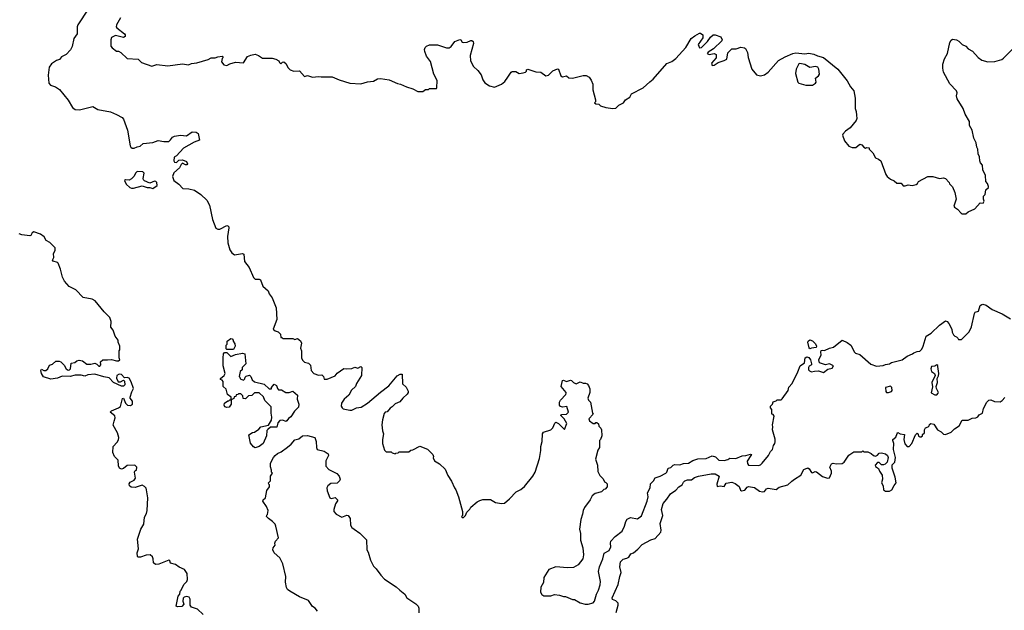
# Model space of a CAD drawing. Extents: x 1933546 to 2138868, y 524910 to 667279.
# Tile 415 of 466: x 2119952 to 2129952, y 564842 to 570838. Entities that reach past the tile are written whole.
import ezdxf

# ---------------------------------------------------------------- set-up
doc = ezdxf.new("R2010")
doc.units = 0

msp = doc.modelspace()

# ---------------------------------------------------------------- linework, layer by layer
at = {"layer": '0CON10XD'}
for points in [[(2120647.5, 570945), (2120542.9, 570785), (2120535.7, 570765), (2120534.6, 570695), (2120502.2, 570647.8), (2120486, 570565), (2120467.5, 570532.5), (2120425, 570486), (2120375, 570460.5), (2120355, 570434.5), (2120325, 570423.1), (2120275, 570388.5), (2120251.9, 570355), (2120241.4, 570275), (2120248.5, 570195), (2120265, 570174.2), (2120315, 570155.7), (2120355, 570130), (2120445, 570020), (2120487.7, 569947.6), (2120515, 569927.5), (2120558.6, 569921.4), (2120695, 569956), (2120745, 569927.5), (2120875, 569901.4), (2120933.9, 569873.9), (2120994.2, 569844.2), (2121007.1, 569827.1), (2121045.7, 569715), (2121075, 569557.5), (2121080, 569545), (2121094.6, 569534.6), (2121115, 569534), (2121145, 569548.8), (2121175.4, 569554.6), (2121207.3, 569582.7), (2121305, 569592.5), (2121357, 569613), (2121415, 569601.2), (2121465, 569602.5), (2121485, 569617.5), (2121503.3, 569645), (2121524.3, 569655.7), (2121585, 569664.2), (2121645, 569660), (2121705, 569698), (2121745, 569696), (2121765, 569682.5), (2121777.5, 569615), (2121725, 569593.3), (2121615.9, 569534.1), (2121545, 569457.5), (2121519.3, 569440.7), (2121516.1, 569406.1), (2121525, 569390), (2121545, 569387.5), (2121568.8, 569411.2), (2121605.8, 569415.8), (2121645, 569400), (2121656.2, 569373.8), (2121650, 569365), (2121635, 569364.2), (2121605, 569380), (2121592.2, 569367.8), (2121575.6, 569335), (2121516.6, 569283.4), (2121504, 569245), (2121516.6, 569206.6)], [(2120974.7, 570855.3), (2120934.4, 570785), (2120931.4, 570765), (2120937.5, 570755), (2121016.2, 570695), (2121023.3, 570685), (2121022.5, 570667.5), (2121005, 570657.5), (2120925, 570676.2), (2120885, 570656.7), (2120878.8, 570635), (2120878.3, 570568.3), (2120891.7, 570551.7), (2120935, 570520), (2120957, 570517), (2120980, 570505), (2121045, 570442.5), (2121155, 570437.5), (2121190, 570405), (2121295, 570367.5), (2121345, 570382.5), (2121455, 570368.8), (2121605, 570388.8), (2121665, 570380), (2121698, 570392), (2121749.7, 570400.3), (2121865, 570433.8), (2121897.7, 570452.3), (2121938.3, 570451.7), (2121965, 570462.5), (2122006.7, 570466.7), (2122020, 570455), (2122010, 570445), (2122001.7, 570411.7), (2122025, 570380), (2122055, 570372.5), (2122085, 570390), (2122145, 570407.5), (2122225, 570400), (2122267, 570463), (2122300.7, 570479.3), (2122345, 570486.7), (2122376.1, 570476.1), (2122418.3, 570448.3), (2122515, 570447.5), (2122555, 570437.5), (2122585, 570420), (2122590, 570405), (2122605, 570390), (2122621.7, 570408.3), (2122635, 570410), (2122655, 570392.5), (2122679.6, 570349.5), (2122699.7, 570329.7), (2122735, 570316), (2122795, 570320), (2122845, 570262.5), (2122875, 570270), (2122925, 570253.3), (2122985, 570262.5), (2123015, 570256.7), (2123125, 570256.7), (2123195, 570226.7), (2123305, 570193.3), (2123415, 570186.7), (2123485, 570206.7), (2123546.4, 570213.6), (2123585, 570237.5), (2123615, 570242.5), (2123705, 570226.7), (2123788.3, 570191.7), (2123820, 570185), (2123880, 570155), (2123945, 570137.5), (2123995, 570110), (2124045, 570110), (2124075, 570130), (2124105, 570130), (2124115, 570140), (2124185, 570140), (2124190, 570145), (2124191.7, 570221.7), (2124156.7, 570285), (2124123.3, 570415), (2124085, 570467.5), (2124065.8, 570515), (2124062.9, 570535), (2124068.6, 570555), (2124085, 570570), (2124115, 570581.9), (2124194.2, 570584.2), (2124285, 570552), (2124315, 570552), (2124335, 570566.2), (2124372.5, 570615), (2124421.7, 570638.3), (2124432.4, 570632.4), (2124445, 570609.4), (2124455, 570605.4), (2124495, 570608.2), (2124535, 570625.5), (2124545, 570625.5), (2124558.6, 570615), (2124561.9, 570595), (2124525.6, 570475), (2124531.7, 570421.7), (2124561.2, 570361.2), (2124605, 570323.3), (2124639.7, 570279.7), (2124656.1, 570226.1), (2124675, 570196.7), (2124723.3, 570165), (2124775.7, 570154.3), (2124845, 570183.3), (2124880.7, 570209.3), (2124910, 570255)], [(2124910, 570255), (2124943.3, 570305), (2124955, 570312.5), (2124991.7, 570311.7), (2125025, 570293.3), (2125065, 570297.5), (2125090, 570305), (2125100, 570315), (2125100.7, 570329.3), (2125114, 570336), (2125195, 570310), (2125245, 570304.2), (2125295, 570268.8), (2125323.6, 570276.4), (2125365, 570320), (2125415, 570338.8), (2125425.5, 570335.6), (2125448, 570268), (2125465, 570258), (2125505, 570266.9), (2125528.8, 570248.8), (2125565.9, 570244.1), (2125675, 570271.4), (2125705, 570271.2), (2125736.7, 570255), (2125756.7, 570225), (2125772.5, 570185), (2125772.5, 570125), (2125800, 570025), (2125800, 570005), (2125790, 569995), (2125803, 569983), (2125835, 569980), (2125850, 569965), (2125905, 569946.7), (2125975, 569936.2), (2126005, 569941.2), (2126038.3, 569971.7), (2126083.8, 569995), (2126105.8, 570024.2), (2126147.6, 570052.4), (2126166.7, 570085), (2126285, 570145.8), (2126352.6, 570207.4), (2126385.7, 570235), (2126525, 570392), (2126575, 570412), (2126616.4, 570443.6), (2126715.6, 570554.4), (2126772.3, 570647.7), (2126807.5, 570675), (2126855, 570700), (2126865, 570702.5), (2126890, 570685), (2126890, 570655), (2126843, 570587), (2126855, 570552.5), (2126877.5, 570555), (2126936.7, 570615), (2126968.8, 570661.2), (2126995, 570683.8), (2127015, 570685.7), (2127074.4, 570665), (2127086.7, 570635), (2127082.9, 570625), (2126997.5, 570542.5), (2126945, 570509.2), (2126933.3, 570495), (2126954.2, 570484.2), (2127005, 570494), (2127025, 570483.8), (2127025, 570451.4), (2126978.6, 570395), (2126985, 570372.5), (2127005, 570376.7), (2127045.6, 570404.4), (2127106.2, 570425), (2127133.4, 570436.6), (2127145, 570501.9), (2127185, 570543.6), (2127229.1, 570540.9), (2127275, 570558.1), (2127311.7, 570551.7), (2127322.5, 570545), (2127342.5, 570505), (2127350, 570455), (2127386.4, 570336.4), (2127435, 570277.5), (2127475, 570267.5), (2127515, 570277.5), (2127555, 570303.8), (2127656.7, 570425), (2127725, 570462.5), (2127805, 570493.8), (2127835, 570500), (2127925, 570491.2), (2127965, 570498.8), (2128018.8, 570488.8), (2128055, 570470), (2128115, 570453.3), (2128262.5, 570335), (2128355, 570217.5), (2128390, 570155), (2128423.3, 570115), (2128437, 570043), (2128437.5, 569935), (2128447.5, 569905), (2128449.3, 569869.3), (2128453.3, 569835), (2128446.7, 569815), (2128385, 569740), (2128340, 569705), (2128312.7, 569677.3), (2128308, 569665), (2128327.3, 569607.3), (2128373.3, 569555), (2128405, 569540), (2128445, 569540.8), (2128485, 569574.2), (2128505, 569568), (2128525, 569542.5), (2128543, 569533), (2128555, 569540), (2128578.3, 569538.3), (2128580, 569525), (2128617.5, 569485), (2128642.5, 569435), (2128675, 569422.5), (2128696.2, 569405), (2128748.8, 569265), (2128763.3, 569245), (2128795, 569217.5), (2128833.8, 569203.8), (2128859.3, 569179.3), (2128905, 569177.5), (2128925, 569150), (2128945, 569150), (2128975, 569162.5), (2129015, 569153.3), (2129056.4, 569163.6), (2129070, 569175), (2129080, 569195), (2129175, 569246.7), (2129225, 569247.5), (2129295, 569227.5), (2129335, 569233.3), (2129355, 569227.5), (2129390, 569185), (2129395, 569170), (2129425, 569140), (2129448.8, 569085), (2129462.5, 569015), (2129440, 568945), (2129445, 568933.3), (2129476, 568916), (2129515, 568872.5), (2129525, 568867.5), (2129561.7, 568868.3), (2129583, 568887), (2129653, 568917), (2129705, 568980), (2129735.7, 568974.3), (2129748, 568995), (2129740, 569015), (2129740, 569045), (2129757, 569063), (2129765, 569110), (2129790, 569135), (2129792.5, 569145), (2129782.5, 569175), (2129762.5, 569195), (2129760, 569255), (2129733, 569313), (2129731.7, 569361.7), (2129710, 569385), (2129702.5, 569405), (2129700, 569445), (2129687.5, 569475), (2129682.5, 569525), (2129672.5, 569545), (2129666.4, 569586.4), (2129643.6, 569633.6), (2129626.4, 569716.4), (2129597.5, 569765), (2129597.5, 569805), (2129555, 569880), (2129533.3, 569935), (2129473.8, 570035), (2129466.2, 570065), (2129472, 570095), (2129466.2, 570115), (2129397.7, 570187.7), (2129333.8, 570305), (2129327, 570347), (2129326.7, 570385), (2129345, 570440), (2129376.4, 570493.6), (2129397.5, 570605), (2129410.7, 570629.3), (2129425, 570640), (2129465, 570633.3), (2129491.2, 570621.2), (2129525, 570587.5), (2129560.7, 570570.7), (2129585, 570542.5), (2129627.3, 570517.3), (2129687.5, 570455), (2129725, 570426.7), (2129785, 570411.2), (2129855, 570413.8), (2129925, 570433.3), (2129945, 570446.7), (2130055, 570560)], [(2127935, 570172.5), (2128005, 570174.2), (2128035.8, 570195), (2128040, 570205), (2128034.2, 570245), (2128065, 570268.8), (2128073.8, 570285), (2128066.7, 570335), (2128057.5, 570355), (2128035, 570363.8), (2127975, 570352.9), (2127925, 570382), (2127875, 570392.9), (2127865, 570390), (2127837.3, 570335), (2127830.3, 570290.3), (2127855, 570202.5), (2127864.1, 570194.1), (2127935, 570172.5)], [(2121305, 569125.8), (2121315, 569130.8), (2121349.4, 569155), (2121344.5, 569185), (2121335, 569196.4), (2121320.4, 569199.6), (2121275, 569178), (2121221.1, 569201.1), (2121210.6, 569210.6), (2121206.5, 569225), (2121215, 569280), (2121201.2, 569295), (2121145, 569297.5), (2121130, 569285), (2121110, 569245), (2121088.6, 569221.4), (2121065, 569208.9), (2121025, 569211.4), (2121017.5, 569205), (2121035, 569167.5), (2121072, 569135), (2121088, 569128), (2121107.9, 569127.9), (2121195, 569152.9), (2121245, 569134), (2121275, 569134.3), (2121305, 569125.8)], [(2121516.6, 569206.6), (2121567.4, 569167.4), (2121608, 569125), (2121670.7, 569120.7), (2121726, 569106), (2121790, 569065), (2121853.3, 569005), (2121881.1, 568955), (2121910.6, 568810.6), (2121945, 568722.5), (2121965, 568711.4), (2121985, 568710), (2122055, 568747.1), (2122072.3, 568742.3), (2122075.7, 568725), (2122062.3, 568637.7), (2122066.4, 568573.6), (2122085, 568502.5), (2122105, 568472.5), (2122135, 568450), (2122215, 568463.3), (2122227.3, 568457.3), (2122234.1, 568384.1), (2122283.6, 568323.6), (2122325, 568220), (2122343.6, 568203.6), (2122383, 568203), (2122396.4, 568196.4), (2122422.7, 568132.7), (2122474.2, 568084.2), (2122485.8, 568055), (2122517.5, 568015), (2122557.7, 567912.3), (2122563.3, 567795), (2122527.5, 567695), (2122545, 567680), (2122578.3, 567668.3), (2122600, 567645), (2122605, 567610), (2122615, 567610), (2122625, 567600), (2122725, 567600), (2122745, 567592.5), (2122775, 567600), (2122805, 567577.5), (2122813.3, 567555), (2122803.3, 567505), (2122812.5, 567475), (2122812.5, 567405), (2122825, 567380), (2122845, 567360), (2122885, 567350), (2122905, 567330), (2122912.5, 567275), (2122940, 567245), (2122988.3, 567228.3), (2123021.7, 567231.7), (2123037, 567217), (2123045, 567190), (2123075, 567187.5), (2123156.2, 567223.8), (2123175, 567250), (2123245, 567296), (2123275, 567292.5), (2123325, 567297.5), (2123355, 567310), (2123385, 567300), (2123415, 567317.5), (2123428.3, 567308.3), (2123422.5, 567225), (2123371.2, 567145), (2123363.8, 567115), (2123322.5, 567077.5), (2123295, 567026.2), (2123247.5, 566985), (2123218.8, 566945), (2123216.7, 566915), (2123227, 566897), (2123238.3, 566888.3), (2123305, 566872.5), (2123326.4, 566873.6), (2123373, 566897), (2123420, 566905), (2123485.7, 566944.3), (2123615, 567056.2), (2123699.6, 567120.5), (2123786.1, 567223.9), (2123815, 567240), (2123835, 567240), (2123840.3, 567140.3), (2123877.3, 567107.3), (2123896.4, 567066.4), (2123896.4, 567053.6), (2123887.5, 567035), (2123843.6, 566996.4), (2123813, 566957), (2123765, 566936.7), (2123735, 566906.7), (2123714.1, 566895.9), (2123685, 566857.5), (2123665, 566852.5), (2123655, 566840), (2123636.7, 566775), (2123630, 566725), (2123636.7, 566665), (2123646.7, 566635), (2123636.7, 566575), (2123637.5, 566535), (2123658.3, 566468.3), (2123675, 566450), (2123725, 566450), (2123735, 566440), (2123765, 566430), (2123773, 566437), (2123795, 566440), (2123805, 566450), (2123905, 566450), (2123923, 566467), (2123945, 566470), (2124015, 566507.5), (2124095, 566477.5), (2124146.7, 566425), (2124153.3, 566405), (2124150.7, 566390.7), (2124165, 566360), (2124215, 566330), (2124272.5, 566275), (2124299.3, 566209.3), (2124338.3, 566151.7), (2124367.5, 566085), (2124382.5, 566065), (2124407.5, 565995), (2124450, 565845), (2124450, 565805), (2124440, 565795), (2124455, 565780), (2124480, 565805), (2124493, 565837), (2124525, 565870), (2124535, 565890), (2124597, 565943), (2124625, 565957.5), (2124655, 565967.5), (2124733, 565967), (2124785, 565937.5), (2124845, 565927.5), (2124875, 565930), (2124926.4, 565973.6), (2124992.5, 566045), (2125040.7, 566069.3), (2125079.6, 566100.5), (2125163.8, 566205), (2125185.7, 566244.3), (2125231.2, 566385), (2125246.1, 566463.9), (2125243.3, 566505), (2125257, 566557), (2125262.5, 566635), (2125270.7, 566649.3), (2125346.2, 566673.8), (2125367.5, 566695), (2125386.4, 566743.6), (2125397, 566753), (2125425, 566740), (2125485, 566677.5), (2125507.9, 566737.9), (2125481.2, 566785), (2125443.6, 566823.6), (2125459.3, 566830.7), (2125505, 566832.2), (2125526.7, 566855), (2125510, 566910), (2125465, 566906), (2125445, 566910), (2125434.2, 566924.2), (2125432.9, 566955), (2125442.9, 566975), (2125497.7, 567032.3), (2125503.3, 567045), (2125502.5, 567055), (2125451.2, 567115), (2125464.2, 567175), (2125475, 567177.5), (2125505, 567164.2), (2125545, 567180), (2125555, 567176.7), (2125575, 567153.3), (2125605, 567140), (2125645, 567160), (2125675, 567147.5), (2125697, 567147), (2125715, 567140), (2125730, 567125), (2125741.7, 567091.7), (2125742.5, 567055), (2125722.5, 566995), (2125730, 566975), (2125750, 566955), (2125770, 566845), (2125777.5, 566835), (2125732.5, 566785), (2125740, 566765), (2125775, 566740), (2125795, 566740), (2125801.7, 566748.3), (2125815, 566750), (2125830, 566735), (2125833, 566713), (2125855, 566690), (2125860, 566675), (2125862.5, 566615), (2125850, 566575), (2125840, 566565), (2125840, 566495), (2125823, 566467), (2125800, 566375), (2125820, 566315), (2125823, 566253), (2125845, 566210), (2125877, 566177), (2125890, 566145), (2125905, 566140), (2125920, 566125), (2125920, 566095), (2125898.3, 566071.7), (2125885, 566070), (2125860, 566045), (2125795, 566027.5), (2125767, 566003), (2125746.1, 565963.9), (2125687.5, 565885), (2125673.3, 565855), (2125667.5, 565817.5), (2125650, 565765), (2125638.8, 565665), (2125646.4, 565623.6), (2125646.7, 565555), (2125671.2, 565475), (2125678.8, 565405), (2125670, 565365), (2125622.5, 565305), (2125575, 565276.7), (2125515, 565273.3), (2125397, 565283), (2125325, 565256.7), (2125276.7, 565175), (2125272.5, 565125), (2125243, 565077), (2125242.5, 565025), (2125253.6, 565003.6), (2125275, 564990), (2125345, 564990), (2125385, 565002.5), (2125435, 564997.5), (2125475, 564982.5), (2125495, 564982.5), (2125565, 564953.3), (2125585, 564952.5), (2125645, 564916.7), (2125695, 564903.3), (2125726.4, 564903.6), (2125775, 564917.5), (2125790, 564935), (2125810, 565005), (2125831.2, 565045), (2125848.3, 565101.7), (2125849.4, 565135), (2125830.8, 565235), (2125838.8, 565285), (2125875, 565366.2), (2125887.9, 565422.1), (2125939, 565451), (2125954.8, 565485), (2125951.3, 565525), (2125956.7, 565543.3), (2125998, 565592), (2126070.8, 565645), (2126096, 565695), (2126106.7, 565745), (2126123, 565767), (2126156.4, 565783.6), (2126225, 565772.5), (2126268.1, 565801.9), (2126325, 565948.6), (2126334.7, 565995), (2126328.7, 566035), (2126355, 566086.7), (2126359.6, 566125), (2126387.8, 566155), (2126405, 566188.4), (2126455, 566202.9), (2126515.7, 566234.3), (2126524.7, 566245), (2126536.3, 566283.7), (2126566.5, 566293.5), (2126588.2, 566315), (2126605, 566322.5), (2126655, 566319.5), (2126695, 566334.1), (2126743.9, 566336.1), (2126787.7, 566362.3), (2126839.5, 566380.5), (2126925, 566384.4), (2126985, 566409.1), (2127019.3, 566399.3), (2127052.3, 566367.7), (2127105, 566362.5), (2127145, 566373.4), (2127165, 566385.4), (2127225, 566383.3), (2127290.6, 566409.4), (2127327.6, 566412.4), (2127375, 566428.8), (2127382.5, 566425), (2127378, 566415), (2127340.5, 566355), (2127342.4, 566332.4), (2127355, 566314), (2127455, 566312.9), (2127475, 566319.2), (2127494, 566335), (2127557.9, 566412.1), (2127578.8, 566455), (2127596.2, 566475), (2127606.7, 566515), (2127621.2, 566535), (2127625.9, 566554.1), (2127625, 566580), (2127598.8, 566675), (2127601.2, 566705), (2127596, 566726), (2127613.3, 566813.3), (2127605, 566830), (2127590, 566835), (2127591.7, 566881.7), (2127578.3, 566898.3), (2127577.5, 566915), (2127597.5, 566935), (2127605, 566960), (2127635, 566970), (2127645, 566980), (2127685, 566980), (2127695, 566990), (2127755.7, 567074.3), (2127764.2, 567105.8), (2127795.7, 567144.3), (2127855, 567262.5), (2127879.2, 567325), (2127922, 567355), (2127928, 567405), (2127944.6, 567415.4), (2127965, 567407.8), (2127983.4, 567385), (2127994.4, 567345), (2127993.8, 567335), (2127970.9, 567319.1), (2127963.6, 567306.4), (2127964.6, 567285), (2127972.1, 567272.1), (2127995, 567262.2), (2128025, 567271.2), (2128065, 567272), (2128115, 567256), (2128160.2, 567289.8), (2128205, 567300.8), (2128215.6, 567325), (2128175, 567343.6), (2128135, 567332.9), (2128075, 567353.3), (2128069.5, 567385), (2128092.8, 567435), (2128087.1, 567462.9), (2128090.4, 567479.5), (2128105, 567483.8), (2128125, 567480), (2128175, 567503.3), (2128217.7, 567512.3), (2128304.4, 567585.6), (2128355, 567560), (2128392.6, 567532.6), (2128411.2, 567505), (2128426.4, 567466.4), (2128441.7, 567451.7), (2128485, 567440), (2128595, 567342.5), (2128655, 567320), (2128723, 567327), (2128743.6, 567336.4), (2128787, 567343), (2128805, 567357.5), (2128915, 567383.3), (2128966.4, 567423.6), (2129020, 567445), (2129033, 567457), (2129065, 567470), (2129095, 567472.5), (2129115, 567492.5), (2129126, 567524), (2129157.5, 567625), (2129210, 567655), (2129293.6, 567736.4), (2129355, 567780), (2129370, 567775), (2129387.5, 567755), (2129417.5, 567695), (2129422.5, 567665), (2129435, 567640), (2129450, 567625), (2129465, 567620), (2129480, 567605), (2129485, 567590), (2129518.3, 567591.7), (2129595, 567670), (2129619.3, 567720.7), (2129647.5, 567855), (2129655, 567867.5), (2129689.3, 567880.7), (2129706.2, 567935), (2129722.7, 567947.3), (2129735, 567950), (2129768.6, 567938.6), (2129830, 567895), (2129930.7, 567850.7), (2130015, 567802.5)], [(2121815, 564801.2), (2121757.5, 564855), (2121696.7, 564875), (2121683.8, 564895), (2121683.8, 564955), (2121673.3, 564975), (2121645, 564982), (2121624, 564976), (2121612.5, 564965), (2121607.5, 564935), (2121617.5, 564905), (2121598.3, 564881.7), (2121555, 564877.5), (2121540, 564885), (2121560, 564985), (2121577.5, 565005), (2121582.5, 565035), (2121593.3, 565046.7), (2121617.5, 565105), (2121650, 565135), (2121657.5, 565155), (2121652.5, 565215), (2121626.4, 565256.4), (2121571.7, 565281.7), (2121535, 565307.5), (2121485, 565320), (2121477.5, 565345), (2121465, 565352.5), (2121365, 565311.2), (2121331.7, 565308.3), (2121310, 565325), (2121307.5, 565365), (2121300, 565385), (2121277, 565407), (2121235, 565403.3), (2121178.3, 565381.7), (2121155, 565382.5), (2121148.3, 565388.3), (2121146.7, 565425), (2121157.5, 565465), (2121150, 565565), (2121181.2, 565665), (2121211.2, 565715), (2121220.7, 565789.3), (2121238.8, 565825), (2121246, 565855), (2121252, 565985), (2121241.2, 566065), (2121235, 566082.5), (2121219.6, 566099.5), (2121195, 566111.2), (2121125, 566090), (2121085, 566093.8), (2121066, 566106), (2121064.2, 566125), (2121075, 566143.3), (2121115, 566162.5), (2121127.5, 566185), (2121117.5, 566245), (2121125, 566260), (2121137.5, 566265), (2121140, 566295), (2121122.5, 566315), (2121045, 566313.8), (2121005, 566282.5), (2120985, 566276.7), (2120966.1, 566286.1), (2120955, 566308.8), (2120953.5, 566365), (2120915, 566403.1), (2120897.9, 566445), (2120901.4, 566505), (2120940.4, 566549.5), (2120955.9, 566574.1), (2120960, 566595), (2120946.2, 566645), (2120901.7, 566721.7), (2120912.9, 566762.9), (2120921.5, 566795), (2120917.5, 566815), (2120870, 566855), (2120885, 566867.5), (2120955, 566896), (2120975, 566912), (2120995, 566992.5), (2121005, 566997.5), (2121026.9, 566945), (2121045.3, 566925.3), (2121077.8, 566922.2), (2121098.8, 566935), (2121096.6, 566965), (2121073.1, 566995), (2121072.3, 567005), (2121089.8, 567060.2), (2121108.9, 567095), (2121085, 567162.5), (2121065, 567197.8), (2121045, 567206.4), (2121015, 567202.5), (2120985, 567237.1), (2120962.2, 567237.8), (2120940, 567225), (2120935, 567200), (2120953.3, 567163.3), (2120975, 567162.5), (2121005, 567180), (2121015, 567170), (2121019.6, 567130.5), (2121005, 567116.7), (2120987, 567117), (2120906, 567156), (2120861.7, 567201.7), (2120805, 567211.2), (2120715, 567240), (2120645, 567232.5), (2120615, 567217.5), (2120575, 567228.8), (2120515, 567228.8), (2120465, 567216.2), (2120385, 567220), (2120335, 567197.5), (2120268.3, 567188.3), (2120195, 567212.5), (2120172.5, 567245), (2120167.5, 567275), (2120175, 567290), (2120197.3, 567277.3), (2120218.3, 567278.3), (2120238, 567295), (2120255, 567330), (2120285, 567340), (2120318.3, 567371.7), (2120351.7, 567371.7), (2120370, 567365), (2120405, 567332.5), (2120423.1, 567293.1), (2120445, 567280), (2120457.5, 567282.5), (2120467.1, 567295), (2120475, 567352.5), (2120511.7, 567358.3), (2120533.9, 567376.1), (2120557, 567383), (2120590, 567375), (2120635, 567342.5), (2120675, 567342.5), (2120715, 567352.5), (2120735, 567342.5), (2120755, 567321.2), (2120765, 567320), (2120776.2, 567335), (2120772.5, 567365), (2120795, 567386.2), (2120845, 567383.3), (2120885, 567390), (2120935, 567373.3), (2120955, 567373.3), (2120970, 567385), (2120962.5, 567405), (2120962.5, 567475), (2120970, 567485), (2120970, 567525), (2120953, 567563), (2120952.5, 567585), (2120922.5, 567625), (2120900, 567685), (2120877.5, 567715), (2120880, 567775), (2120867.5, 567815), (2120810.7, 567870.7), (2120718.8, 567985), (2120689.7, 567999.7), (2120595, 568016.2), (2120522, 568095), (2120455, 568129.2), (2120405.6, 568185), (2120385.6, 568225), (2120367.1, 568305), (2120343.8, 568365), (2120335, 568373.8), (2120292.5, 568385), (2120283.9, 568396.1), (2120297.1, 568422.9), (2120295.3, 568465), (2120312.3, 568495), (2120311.4, 568521.4), (2120258.5, 568575), (2120219.4, 568595), (2120202, 568635), (2120165, 568661.2), (2120095, 568683.8), (2120080, 568675), (2120065, 568647.5), (2120056.1, 568643.9), (2119975, 568652.5), (2119945, 568662.5)], [(2122125, 567490), (2122055, 567490), (2122050, 567495), (2122050, 567535), (2122060, 567545), (2122060, 567575), (2122095, 567600), (2122108.3, 567598.3), (2122120, 567585), (2122120, 567575), (2122137, 567547), (2122140, 567525), (2122125, 567490)], [(2127975, 567496.2), (2127968.3, 567508.3), (2127957.5, 567565), (2127960, 567575), (2127975, 567586.7), (2128005, 567577.5), (2128035.8, 567545.8), (2128043.8, 567525), (2128039.6, 567510.5), (2127995, 567503.8), (2127975, 567496.2)], [(2122345, 566493.3), (2122325, 566502.5), (2122295, 566537.5), (2122277.5, 566625), (2122315, 566647.5), (2122335, 566650), (2122379.3, 566680.7), (2122400, 566705), (2122478.3, 566721.7), (2122507.7, 566772.3), (2122513.6, 566803.6), (2122506.7, 566845), (2122507, 566907), (2122441.7, 566971.7), (2122428.3, 567008.3), (2122385, 567050), (2122335, 567050), (2122308.3, 567021.7), (2122275, 567020), (2122245, 566990), (2122221.7, 566991.7), (2122218.3, 567018.3), (2122198.3, 567038.3), (2122175, 567040), (2122168.3, 567031.7), (2122151.7, 567028.3), (2122148.3, 567011.7), (2122131.7, 567008.3), (2122128.3, 566991.7), (2122100, 566980), (2122100, 566935), (2122080, 566905), (2122055, 566900), (2122035, 566907.5), (2122027.5, 566925), (2122032.5, 566945), (2122065, 566970), (2122075, 566970), (2122085, 566980), (2122100, 566980), (2122100, 567005), (2122063, 567033), (2122048.3, 567088.3), (2122020, 567115), (2122020, 567165), (2122008.3, 567178.3), (2121990, 567185), (2121990, 567195), (2122030, 567225), (2122040, 567245), (2122020, 567325), (2122017.5, 567405), (2122023, 567447), (2122031.7, 567458.3), (2122055, 567460), (2122095, 567420), (2122145, 567440), (2122215, 567452.5), (2122237, 567447), (2122250, 567345), (2122211.7, 567308.3), (2122210, 567285), (2122190, 567265), (2122180, 567215), (2122188.3, 567208.3), (2122191.7, 567191.7), (2122225, 567180), (2122238.3, 567191.7), (2122241.7, 567208.3), (2122251.7, 567218.3), (2122285, 567230), (2122300, 567215), (2122311.7, 567181.7), (2122335, 567162.5), (2122435, 567137.5), (2122485, 567090), (2122508.3, 567091.7), (2122510, 567105), (2122535, 567137.5), (2122560, 567125), (2122570, 567095), (2122581.7, 567081.7), (2122611.7, 567081.7), (2122654.1, 567054.1), (2122688.3, 567051.7), (2122725, 567066.7), (2122775, 567026.7), (2122770, 566985), (2122786.2, 566935), (2122782.5, 566905), (2122742.5, 566865), (2122706.2, 566805), (2122681.9, 566788.1), (2122665, 566766), (2122655, 566760), (2122625, 566773.1), (2122595, 566770.5), (2122573.8, 566746.2), (2122565, 566700), (2122498.3, 566701.7), (2122470.7, 566679.3), (2122463.6, 566666.4), (2122458.8, 566615), (2122425.7, 566535), (2122385, 566506.7), (2122345, 566493.3)], [(2129245, 567028.9), (2129265, 567031.1), (2129281.1, 567045), (2129283.3, 567055), (2129263.3, 567093.3), (2129259.6, 567115), (2129271.5, 567155), (2129269.6, 567195), (2129285, 567224), (2129287.2, 567245), (2129277.8, 567317.8), (2129275, 567327.5), (2129265, 567333.3), (2129245, 567320), (2129213.1, 567316.9), (2129204.3, 567295), (2129212, 567265), (2129242.5, 567245), (2129250, 567225), (2129216, 567155), (2129220.9, 567110.9), (2129209.4, 567049.4), (2129245, 567028.9)], [(2128775, 567054.7), (2128805, 567064.1), (2128812, 567075), (2128808.5, 567105), (2128795, 567117.1), (2128744, 567105), (2128749.4, 567065), (2128756.7, 567055), (2128775, 567054.7)], [(2126525, 565970), (2126563.1, 566025), (2126615, 566063.1), (2126645, 566097.1), (2126678.9, 566115), (2126695, 566144.3), (2126708.6, 566155), (2126735, 566167.2), (2126775, 566165.6), (2126805, 566189.6), (2126844.6, 566204.6), (2126975, 566228.8), (2127015, 566226.9), (2127054.3, 566205), (2127033.6, 566123.6), (2127035, 566098.8), (2127064.7, 566105.3), (2127105, 566098.2), (2127128, 566132), (2127185, 566141.4), (2127218.8, 566128.8), (2127259.7, 566099.7), (2127271.8, 566061.8), (2127283.8, 566053.8), (2127315, 566063.2), (2127338.6, 566091.4), (2127355, 566098.9), (2127415, 566088.6), (2127465, 566053.1), (2127495, 566044.6), (2127515, 566048.8), (2127538.2, 566075), (2127555, 566082.5), (2127635, 566068.8), (2127666.8, 566093.2), (2127754.2, 566115), (2127795, 566151.8), (2127820.9, 566175), (2127885.1, 566214.9), (2127915, 566270.3), (2127955, 566287.4), (2127969.1, 566279.1), (2127995, 566241.9), (2128005, 566238.6), (2128030, 566250), (2128045, 566248.5), (2128105, 566200.6), (2128155, 566184), (2128175, 566188), (2128195.3, 566235), (2128195.3, 566255), (2128179.2, 566295), (2128195, 566328.6), (2128215, 566335.7), (2128245, 566328), (2128305.9, 566334.1), (2128325, 566347.5), (2128373.6, 566416.4), (2128425, 566450), (2128505, 566450), (2128515, 566460), (2128525, 566450), (2128565, 566450), (2128600, 566435), (2128623.9, 566413.9), (2128645, 566407.5), (2128665, 566417.5), (2128682.2, 566437.8), (2128705, 566441.4), (2128745, 566430.8), (2128766.2, 566415), (2128772, 566395), (2128763.3, 566345), (2128743.3, 566325), (2128725, 566317.5), (2128705, 566319.2), (2128681.2, 566341.2), (2128665, 566342.7), (2128639.2, 566315), (2128643.2, 566303.2), (2128672.6, 566282.6), (2128683.2, 566253.3), (2128710, 566215), (2128713.5, 566175), (2128704.2, 566135), (2128722.2, 566105), (2128724.3, 566065), (2128745, 566051.7), (2128785, 566050.4), (2128809.3, 566065), (2128832, 566108), (2128854.3, 566135), (2128844.3, 566195), (2128811.2, 566285), (2128812.3, 566317.7), (2128840, 566345), (2128845.7, 566395), (2128825.8, 566475), (2128830.8, 566535), (2128818.8, 566565), (2128820, 566575), (2128851.7, 566598.3), (2128862.5, 566637.5), (2128871.7, 566648.3), (2128893, 566633), (2128936.4, 566626.4), (2128932.7, 566577.3), (2128942.1, 566532.1), (2128965, 566506), (2128984.2, 566505.8), (2129013.8, 566535), (2129050, 566625), (2129065, 566640), (2129078.3, 566628.3), (2129081.7, 566611.7), (2129093, 566603), (2129108.3, 566601.7), (2129120, 566615), (2129121.7, 566628.3), (2129140, 566645), (2129140, 566675), (2129152.5, 566695), (2129180, 566705), (2129190, 566715), (2129191.7, 566728.3), (2129205, 566740), (2129235, 566732.5), (2129274.2, 566674.2), (2129310, 566655), (2129335, 566631.2), (2129355, 566628), (2129410.9, 566649.1), (2129445.8, 566684.2), (2129492.9, 566715), (2129525, 566773.8), (2129585, 566771.1), (2129625, 566792.5), (2129663, 566797), (2129681.1, 566805), (2129695, 566827.8), (2129728.9, 566845), (2129739.2, 566890.8), (2129775.6, 566955), (2129794, 566975), (2129815, 566977.5), (2129852.3, 566962.3), (2129909.9, 566960.1), (2129928.9, 566971.1), (2129957.2, 567002.8)], [(2122976.7, 564835), (2122952.5, 564865), (2122925, 564882.5), (2122885, 564942.5), (2122795, 564980), (2122695, 565035.6), (2122672, 565055), (2122660, 565075), (2122651.2, 565128.8), (2122654, 565185), (2122624, 565315), (2122593.3, 565375), (2122537.5, 565425), (2122522.5, 565455), (2122527.5, 565475), (2122547, 565503), (2122542.5, 565525), (2122550, 565545), (2122581.7, 565578.3), (2122553.8, 565695), (2122545, 565717.5), (2122520, 565745), (2122477.5, 565775), (2122460, 565795), (2122461.7, 565808.3), (2122470, 565815), (2122473.8, 565855), (2122457, 565897), (2122421.7, 565951.7), (2122425, 565962.5), (2122447, 565983), (2122462.7, 566057.3), (2122487.5, 566095), (2122490, 566115), (2122481.7, 566121.7), (2122480, 566135), (2122500, 566155), (2122500, 566205), (2122520, 566235), (2122510, 566245), (2122510, 566265), (2122498.3, 566298.3), (2122500, 566335), (2122529.2, 566395), (2122545, 566414), (2122571.2, 566435), (2122608.8, 566451.2), (2122670.7, 566499.3), (2122710.1, 566529.9), (2122745, 566572.1), (2122787.1, 566582.9), (2122823.8, 566615), (2122875, 566617.5), (2122948, 566595), (2122964.3, 566554.3), (2122965.6, 566495.6), (2122974.4, 566474.4), (2123045, 566456.9), (2123085, 566429.2), (2123087.8, 566415), (2123061.5, 566358.5), (2123062.3, 566305), (2123090.6, 566270.6), (2123171.5, 566231.5), (2123195.4, 566205.4), (2123205.4, 566175), (2123200.5, 566155), (2123177.3, 566132.7), (2123112, 566128), (2123083, 566107), (2123072.9, 566085), (2123074.8, 566054.8), (2123101.1, 565985), (2123115, 565978.2), (2123155, 565986), (2123180, 565965), (2123180, 565955), (2123157.7, 565922.3), (2123143.2, 565865), (2123143.8, 565845), (2123165, 565819.6), (2123225, 565788.5), (2123275, 565809.1), (2123287.5, 565805), (2123307.5, 565775), (2123312.5, 565705), (2123323.6, 565683.6), (2123347.5, 565665), (2123406.4, 565626.4), (2123475, 565557.5), (2123476, 565455), (2123491.1, 565431.1), (2123515, 565350), (2123545, 565288.8), (2123572.7, 565262.7), (2123618.3, 565198.3), (2123657.6, 565157.6), (2123775, 565081.2), (2123812, 565045), (2123865, 565007.1), (2123885, 564970.5), (2123975, 564907.9), (2123997.3, 564885), (2124004.7, 564865), (2124006.8, 564816.8)], [(2126011.1, 564818.9), (2126031.1, 564895), (2126029.2, 564915), (2126005, 564938.8), (2125971.7, 564951.7), (2125970.4, 564970.5), (2126030, 565105), (2126046, 565185), (2126061.4, 565225), (2126045.8, 565284.2), (2126054.2, 565335), (2126080.3, 565359.7), (2126118.7, 565371.3), (2126136.8, 565383.2), (2126160, 565415), (2126185, 565426), (2126228.5, 565461.5), (2126275, 565511.4), (2126362.2, 565557.8), (2126405, 565570), (2126462.3, 565635), (2126467.5, 565655), (2126456.5, 565725), (2126484.6, 565805), (2126470.9, 565865), (2126488.5, 565925), (2126525, 565970)]]:
    msp.add_lwpolyline(points, dxfattribs=at)

doc.saveas('drawing.dxf')
